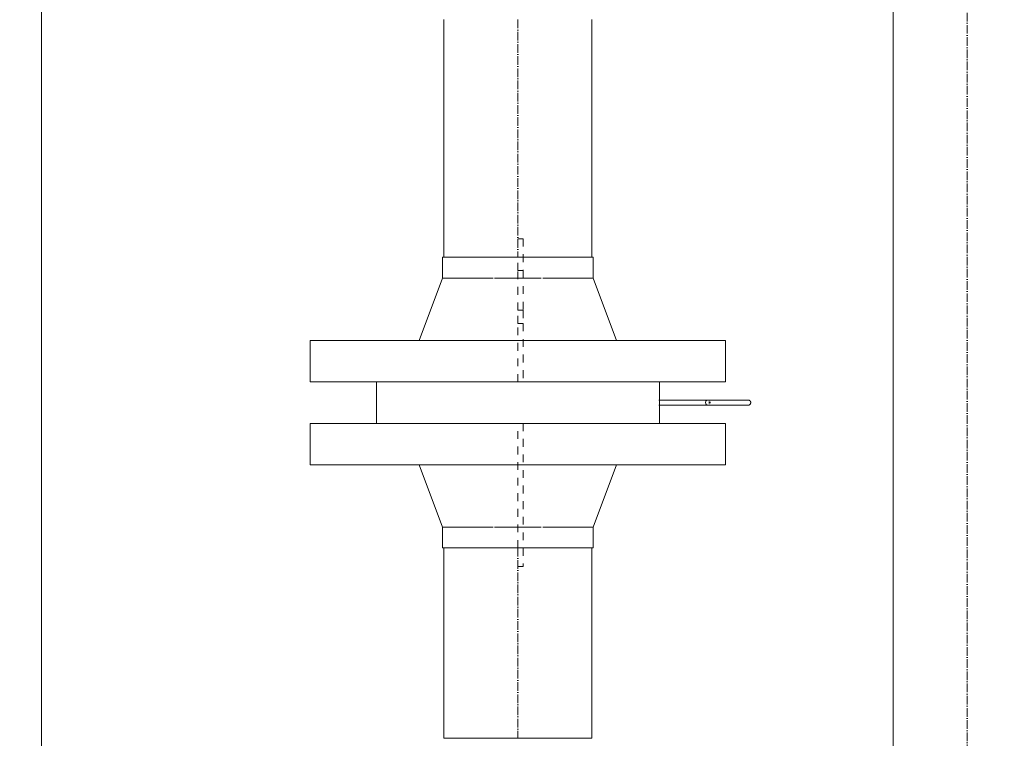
# Model space of a CAD drawing. Header units: millimetres. Extents: x 9824119 to 13672909, y -72394 to 462135.
# Tile 517 of 656: x 10361195 to 10362332, y -5203 to -4373. Entities that reach past the tile are written whole.
import ezdxf

# ---------------------------------------------------------------- set-up
doc = ezdxf.new("R2010")
doc.units = ezdxf.units.MM
doc.linetypes.add('ADSK_Осевая', pattern=[14, 10, -2, 0, -2])
doc.linetypes.add('ADSK_Скрыто', pattern=[6, 3, -3])
for name, color, linetype, lineweight in [('A-DETL-HDLN', 7, 'ADSK_Скрыто', 9), ('P-PIPE', 7, 'Continuous', 18), ('P-PIPE-CNTR', 7, 'ADSK_Осевая', 18)]:
    doc.layers.add(name, color=color, linetype=linetype, lineweight=lineweight)
doc.styles.add('ISOCPEUR', font='isocpeui.ttf')

# ---------------------------------------------------------------- blocks, each defined once
blk = doc.blocks.new('VM_Фланец_ГОСТ 332591 - VM_Фланец_ГОСТ 33259-2015 2-619669-Разрез 5')
at = {"layer": 'P-PIPE'}
for p, q in [((-28357.11, 1858.76), (-28357.11, 1850.76)), ((-28328.11, 1858.76), (-28357.11, 1858.76)), ((-28299.11, 1858.76), (-28328.11, 1858.76)), ((-28299.11, 1850.76), (-28299.11, 1858.76)), ((-28357.11, 1850.76), (-28366.11, 1826.76)), ((-28357.11, 1850.76), (-28351.75, 1850.76)), ((-28351.06, 1850.76), (-28351.57, 1850.76)), ((-28351.09, 1850.76), (-28337.69, 1850.76)), ((-28337.13, 1850.76), (-28328.11, 1850.76)), ((-28328.11, 1850.76), (-28319.09, 1850.76)), ((-28318.52, 1850.76), (-28305.13, 1850.76)), ((-28304.65, 1850.76), (-28305.16, 1850.76)), ((-28304.46, 1850.76), (-28299.11, 1850.76)), ((-28290.11, 1826.76), (-28299.11, 1850.76)), ((-28408.11, 1826.76), (-28408.11, 1810.76)), ((-28328.11, 1826.76), (-28408.11, 1826.76)), ((-28248.11, 1826.76), (-28328.11, 1826.76)), ((-28248.11, 1810.76), (-28248.11, 1826.76)), ((-28408.11, 1810.76), (-28328.11, 1810.76)), ((-28328.11, 1810.76), (-28248.11, 1810.76))]:
    blk.add_line(p, q, dxfattribs=at)
blk = doc.blocks.new('VM_Фланец_ГОСТ 332591 - VM_Фланец_ГОСТ 33259-2015 2-V565-Разрез 5')
at = {"layer": 'P-PIPE'}
for p, q in [((-28408.11, 1794.76), (-28408.11, 1778.76)), ((-28328.11, 1794.76), (-28408.11, 1794.76)), ((-28248.11, 1794.76), (-28328.11, 1794.76)), ((-28248.11, 1778.76), (-28248.11, 1794.76)), ((-28408.11, 1778.76), (-28328.11, 1778.76)), ((-28366.11, 1778.76), (-28357.11, 1754.76)), ((-28328.11, 1778.76), (-28248.11, 1778.76)), ((-28299.11, 1754.76), (-28290.11, 1778.76)), ((-28357.11, 1754.76), (-28357.11, 1746.76)), ((-28351.75, 1754.76), (-28357.11, 1754.76)), ((-28351.57, 1754.76), (-28351.06, 1754.76)), ((-28337.69, 1754.76), (-28351.09, 1754.76)), ((-28328.11, 1754.76), (-28337.13, 1754.76)), ((-28319.09, 1754.76), (-28328.11, 1754.76)), ((-28305.13, 1754.76), (-28318.52, 1754.76)), ((-28305.16, 1754.76), (-28304.65, 1754.76)), ((-28299.11, 1754.76), (-28304.46, 1754.76)), ((-28299.11, 1746.76), (-28299.11, 1754.76)), ((-28357.11, 1746.76), (-28328.11, 1746.76)), ((-28328.11, 1746.76), (-28299.11, 1746.76))]:
    blk.add_line(p, q, dxfattribs=at)
blk = doc.blocks.new('Tecofi_CB6441_Клапан обратный межфланцевый - Клапан обратный межфланцевый одностворчатый_CB 5440-V600-Разрез 5')
at = {"layer": 'A-DETL-HDLN', "color": 1, "true_color": 0xff0000}
for p, q in [((-28326.11, 1865.93), (-28328.11, 1865.93)), ((-28326.11, 1865.93), (-28326.11, 1853.64)), ((-28328.11, 1853.64), (-28328.11, 1858.71)), ((-28328.11, 1838.34), (-28328.11, 1853.64)), ((-28326.11, 1853.64), (-28328.11, 1853.64)), ((-28326.11, 1853.64), (-28326.11, 1838.34)), ((-28328.11, 1833.24), (-28328.11, 1838.34)), ((-28328.11, 1838.34), (-28326.11, 1838.34)), ((-28326.11, 1838.34), (-28326.11, 1833.24)), ((-28328.11, 1810.76), (-28328.11, 1833.24)), ((-28326.11, 1833.24), (-28328.11, 1833.24)), ((-28326.11, 1833.24), (-28326.11, 1810.76)), ((-28328.11, 1746.81), (-28328.11, 1794.76)), ((-28326.11, 1794.76), (-28326.11, 1739.64)), ((-28326.11, 1739.64), (-28328.11, 1739.64))]:
    blk.add_line(p, q, dxfattribs=at)
at = {"layer": 'A-DETL-HDLN', "color": 1, "true_color": 0xff0000, "flags": 128}
for points in [[(-28239.5, 1801.76), (-28239.54, 1801.76), (-28239.6, 1801.76), (-28239.67, 1801.76), (-28239.75, 1801.76)], [(-28239.74, 1801.76), (-28239.66, 1801.76), (-28239.59, 1801.76), (-28239.53, 1801.76), (-28239.49, 1801.76)], [(-28239.71, 1803.76), (-28239.64, 1803.76), (-28239.57, 1803.76), (-28239.52, 1803.76), (-28239.48, 1803.76)], [(-28239.5, 1803.76), (-28239.54, 1803.76), (-28239.6, 1803.76), (-28239.67, 1803.76)], [(-28238.62, 1802.2), (-28238.64, 1802.16), (-28238.66, 1802.13), (-28238.69, 1802.1), (-28238.72, 1802.07), (-28238.74, 1802.04), (-28238.77, 1802.02), (-28238.8, 1801.99), (-28238.83, 1801.97), (-28238.87, 1801.94), (-28238.9, 1801.92)], [(-28238.88, 1803.59), (-28238.84, 1803.56), (-28238.81, 1803.54), (-28238.78, 1803.51), (-28238.75, 1803.49), (-28238.72, 1803.46), (-28238.7, 1803.43), (-28238.67, 1803.4), (-28238.65, 1803.37), (-28238.62, 1803.34), (-28238.6, 1803.3)]]:
    blk.add_lwpolyline(points, dxfattribs=at)
at = {"layer": 'P-PIPE', "color": 1, "true_color": 0xff0000}
for p, q in [((-28382.61, 1810.76), (-28382.61, 1794.76)), ((-28273.61, 1794.76), (-28273.61, 1810.76)), ((-28255.44, 1803.76), (-28273.87, 1803.76)), ((-28273.87, 1801.76), (-28255.44, 1801.76))]:
    blk.add_line(p, q, dxfattribs=at)
at = {"layer": 'P-PIPE', "color": 1, "true_color": 0xff0000, "flags": 128}
for points in [[(-28255.44, 1803.76), (-28255.43, 1803.76), (-28255.42, 1803.76), (-28255.38, 1803.76), (-28255.34, 1803.76), (-28255.28, 1803.76), (-28255.21, 1803.76), (-28255.13, 1803.76), (-28255.03, 1803.76), (-28254.93, 1803.76), (-28254.81, 1803.76), (-28254.68, 1803.76), (-28254.54, 1803.76), (-28254.38, 1803.76), (-28254.22, 1803.76), (-28254.04, 1803.76), (-28253.86, 1803.76), (-28253.66, 1803.76), (-28253.46, 1803.76), (-28253.24, 1803.76), (-28253.01, 1803.76), (-28252.78, 1803.76), (-28252.54, 1803.76), (-28252.29, 1803.76), (-28252.03, 1803.76), (-28251.76, 1803.76), (-28251.49, 1803.76), (-28251.21, 1803.76), (-28250.93, 1803.76), (-28250.64, 1803.76), (-28250.34, 1803.76), (-28250.04, 1803.76), (-28249.73, 1803.76), (-28249.43, 1803.76), (-28249.11, 1803.76), (-28248.8, 1803.76), (-28248.48, 1803.76), (-28248.17, 1803.76), (-28247.85, 1803.76), (-28247.53, 1803.76), (-28247.21, 1803.76), (-28246.89, 1803.76), (-28246.57, 1803.76), (-28246.25, 1803.76), (-28245.94, 1803.76), (-28245.62, 1803.76), (-28245.31, 1803.76), (-28245.01, 1803.76), (-28244.7, 1803.76), (-28244.4, 1803.76), (-28244.11, 1803.76), (-28243.82, 1803.76), (-28243.54, 1803.76), (-28243.26, 1803.76), (-28242.99, 1803.76), (-28242.73, 1803.76), (-28242.48, 1803.76), (-28242.23, 1803.76), (-28241.99, 1803.76), (-28241.76, 1803.76), (-28241.54, 1803.76), (-28241.33, 1803.76), (-28241.13, 1803.76), (-28240.94, 1803.76), (-28240.76, 1803.76), (-28240.59, 1803.76), (-28240.43, 1803.76), (-28240.28, 1803.76), (-28240.14, 1803.76), (-28240.02, 1803.76), (-28239.9, 1803.76), (-28239.8, 1803.76), (-28239.71, 1803.76), (-28239.64, 1803.76), (-28239.57, 1803.76), (-28239.52, 1803.76), (-28239.48, 1803.76), (-28239.46, 1803.76), (-28239.44, 1803.76), (-28239.44, 1803.76)], [(-28239.44, 1801.76), (-28239.45, 1801.76), (-28239.47, 1801.76), (-28239.5, 1801.76), (-28239.54, 1801.76), (-28239.6, 1801.76), (-28239.67, 1801.76), (-28239.75, 1801.76), (-28239.85, 1801.76), (-28239.95, 1801.76), (-28240.07, 1801.76), (-28240.2, 1801.76), (-28240.34, 1801.76), (-28240.5, 1801.76), (-28240.66, 1801.76), (-28240.84, 1801.76), (-28241.02, 1801.76), (-28241.22, 1801.76), (-28241.43, 1801.76), (-28241.64, 1801.76), (-28241.87, 1801.76), (-28242.1, 1801.76), (-28242.34, 1801.76), (-28242.59, 1801.76), (-28242.85, 1801.76), (-28243.12, 1801.76), (-28243.39, 1801.76), (-28243.67, 1801.76), (-28243.96, 1801.76), (-28244.25, 1801.76), (-28244.54, 1801.76), (-28244.84, 1801.76), (-28245.15, 1801.76), (-28245.46, 1801.76), (-28245.77, 1801.76), (-28246.08, 1801.76), (-28246.4, 1801.76), (-28246.72, 1801.76), (-28247.03, 1801.76), (-28247.35, 1801.76), (-28247.67, 1801.76), (-28247.99, 1801.76), (-28248.31, 1801.76), (-28248.63, 1801.76), (-28248.95, 1801.76), (-28249.26, 1801.76), (-28249.57, 1801.76), (-28249.88, 1801.76), (-28250.18, 1801.76), (-28250.48, 1801.76), (-28250.77, 1801.76), (-28251.06, 1801.76), (-28251.34, 1801.76), (-28251.62, 1801.76), (-28251.89, 1801.76), (-28252.15, 1801.76), (-28252.4, 1801.76), (-28252.65, 1801.76), (-28252.89, 1801.76), (-28253.12, 1801.76), (-28253.34, 1801.76), (-28253.55, 1801.76), (-28253.75, 1801.76), (-28253.94, 1801.76), (-28254.13, 1801.76), (-28254.3, 1801.76), (-28254.46, 1801.76), (-28254.6, 1801.76), (-28254.74, 1801.76), (-28254.87, 1801.76), (-28254.98, 1801.76), (-28255.08, 1801.76), (-28255.17, 1801.76), (-28255.25, 1801.76), (-28255.31, 1801.76), (-28255.36, 1801.76), (-28255.4, 1801.76), (-28255.43, 1801.76), (-28255.44, 1801.76), (-28255.44, 1801.76)], [(-28239.44, 1803.76), (-28239.45, 1803.76), (-28239.47, 1803.76), (-28239.5, 1803.76), (-28239.54, 1803.76), (-28239.6, 1803.76), (-28239.67, 1803.76), (-28239.75, 1803.76), (-28239.85, 1803.76), (-28239.95, 1803.76), (-28240.07, 1803.76), (-28240.2, 1803.76), (-28240.34, 1803.76), (-28240.5, 1803.76), (-28240.66, 1803.76), (-28240.84, 1803.76), (-28241.02, 1803.76), (-28241.22, 1803.76), (-28241.43, 1803.76), (-28241.64, 1803.76), (-28241.87, 1803.76), (-28242.1, 1803.76), (-28242.34, 1803.76), (-28242.59, 1803.76), (-28242.85, 1803.76), (-28243.12, 1803.76), (-28243.39, 1803.76), (-28243.67, 1803.76), (-28243.96, 1803.76), (-28244.25, 1803.76), (-28244.54, 1803.76), (-28244.84, 1803.76), (-28245.15, 1803.76), (-28245.46, 1803.76), (-28245.77, 1803.76), (-28246.08, 1803.76), (-28246.4, 1803.76), (-28246.72, 1803.76), (-28247.03, 1803.76), (-28247.35, 1803.76), (-28247.67, 1803.76), (-28247.99, 1803.76), (-28248.31, 1803.76), (-28248.63, 1803.76), (-28248.95, 1803.76), (-28249.26, 1803.76), (-28249.57, 1803.76), (-28249.88, 1803.76), (-28250.18, 1803.76), (-28250.48, 1803.76), (-28250.77, 1803.76), (-28251.06, 1803.76), (-28251.34, 1803.76), (-28251.62, 1803.76), (-28251.89, 1803.76), (-28252.15, 1803.76), (-28252.4, 1803.76), (-28252.65, 1803.76), (-28252.89, 1803.76), (-28253.12, 1803.76), (-28253.34, 1803.76), (-28253.55, 1803.76), (-28253.75, 1803.76), (-28253.94, 1803.76), (-28254.13, 1803.76), (-28254.3, 1803.76), (-28254.46, 1803.76), (-28254.6, 1803.76), (-28254.74, 1803.76), (-28254.87, 1803.76), (-28254.96, 1803.76)], [(-28254.96, 1801.76), (-28254.84, 1801.76), (-28254.72, 1801.76), (-28254.58, 1801.76), (-28254.43, 1801.76), (-28254.26, 1801.76), (-28254.09, 1801.76), (-28253.91, 1801.76), (-28253.72, 1801.76), (-28253.51, 1801.76), (-28253.3, 1801.76), (-28253.08, 1801.76), (-28252.85, 1801.76), (-28252.61, 1801.76), (-28252.36, 1801.76), (-28252.1, 1801.76), (-28251.84, 1801.76), (-28251.57, 1801.76), (-28251.29, 1801.76), (-28251, 1801.76), (-28250.72, 1801.76), (-28250.42, 1801.76), (-28250.12, 1801.76), (-28249.82, 1801.76), (-28249.51, 1801.76), (-28249.2, 1801.76), (-28248.89, 1801.76), (-28248.57, 1801.76), (-28248.25, 1801.76), (-28247.93, 1801.76), (-28247.61, 1801.76), (-28247.29, 1801.76), (-28246.97, 1801.76), (-28246.66, 1801.76), (-28246.34, 1801.76), (-28246.02, 1801.76), (-28245.71, 1801.76), (-28245.4, 1801.76), (-28245.09, 1801.76), (-28244.79, 1801.76), (-28244.49, 1801.76), (-28244.19, 1801.76), (-28243.9, 1801.76), (-28243.62, 1801.76), (-28243.34, 1801.76), (-28243.07, 1801.76), (-28242.8, 1801.76), (-28242.55, 1801.76), (-28242.3, 1801.76), (-28242.06, 1801.76), (-28241.82, 1801.76), (-28241.6, 1801.76), (-28241.39, 1801.76), (-28241.18, 1801.76), (-28240.99, 1801.76), (-28240.8, 1801.76), (-28240.63, 1801.76), (-28240.47, 1801.76), (-28240.32, 1801.76), (-28240.18, 1801.76), (-28240.05, 1801.76), (-28239.93, 1801.76), (-28239.83, 1801.76), (-28239.74, 1801.76), (-28239.66, 1801.76), (-28239.59, 1801.76), (-28239.53, 1801.76), (-28239.49, 1801.76), (-28239.46, 1801.76), (-28239.44, 1801.76), (-28239.44, 1801.76)], [(-28239.44, 1803.76), (-28239.4, 1803.76), (-28239.36, 1803.76), (-28239.32, 1803.75), (-28239.28, 1803.75), (-28239.24, 1803.74), (-28239.2, 1803.73), (-28239.16, 1803.72), (-28239.13, 1803.71), (-28239.09, 1803.7), (-28239.05, 1803.68), (-28239.01, 1803.67), (-28238.98, 1803.65), (-28238.94, 1803.63), (-28238.91, 1803.61), (-28238.88, 1803.59), (-28238.84, 1803.56), (-28238.81, 1803.54), (-28238.78, 1803.51), (-28238.75, 1803.49), (-28238.72, 1803.46), (-28238.7, 1803.43), (-28238.67, 1803.4), (-28238.65, 1803.37), (-28238.62, 1803.34), (-28238.6, 1803.3), (-28238.58, 1803.27), (-28238.56, 1803.23), (-28238.54, 1803.2), (-28238.52, 1803.16), (-28238.51, 1803.12), (-28238.49, 1803.09), (-28238.48, 1803.05), (-28238.47, 1803.01), (-28238.46, 1802.97), (-28238.46, 1802.93), (-28238.45, 1802.89), (-28238.44, 1802.85), (-28238.44, 1802.81), (-28238.44, 1802.77), (-28238.44, 1802.76)], [(-28238.44, 1802.76), (-28238.44, 1802.72), (-28238.44, 1802.68), (-28238.45, 1802.64), (-28238.45, 1802.6), (-28238.46, 1802.56), (-28238.47, 1802.52), (-28238.48, 1802.49), (-28238.49, 1802.45), (-28238.5, 1802.41), (-28238.52, 1802.37), (-28238.54, 1802.34), (-28238.55, 1802.3), (-28238.57, 1802.26), (-28238.59, 1802.23), (-28238.62, 1802.2), (-28238.64, 1802.16), (-28238.66, 1802.13), (-28238.69, 1802.1), (-28238.72, 1802.07), (-28238.74, 1802.04), (-28238.77, 1802.02), (-28238.8, 1801.99), (-28238.83, 1801.97), (-28238.87, 1801.94), (-28238.9, 1801.92), (-28238.93, 1801.9), (-28238.97, 1801.88), (-28239.01, 1801.86), (-28239.04, 1801.84), (-28239.08, 1801.83), (-28239.12, 1801.82), (-28239.15, 1801.8), (-28239.19, 1801.79), (-28239.23, 1801.78), (-28239.27, 1801.78), (-28239.31, 1801.77), (-28239.35, 1801.77), (-28239.39, 1801.76), (-28239.43, 1801.76), (-28239.44, 1801.76)]]:
    blk.add_lwpolyline(points, dxfattribs=at)
at = {"layer": 'P-PIPE', "color": 1, "true_color": 0xff0000}
for start_param, end_param in [(5.759587, 7.853982), (1.570796, 3.665191), (4.712389, 4.974188), (4.45059, 4.712389)]:
    blk.add_ellipse((-28254.96, 1802.76), major_axis=(0, 1), ratio=0.939693, start_param=start_param, end_param=end_param, dxfattribs=at)
for points in [[(-28254.97, 1803.65), (-28255.02, 1803.67), (-28255.11, 1803.71), (-28255.27, 1803.75), (-28255.42, 1803.76), (-28255.52, 1803.76), (-28255.57, 1803.75)], [(-28255.57, 1801.77), (-28255.52, 1801.76), (-28255.42, 1801.76), (-28255.27, 1801.77), (-28255.11, 1801.81), (-28255.02, 1801.85), (-28254.97, 1801.87)], [(-28254.37, 1802.76), (-28254.37, 1802.83), (-28254.4, 1802.98), (-28254.44, 1803.1), (-28254.47, 1803.16)], [(-28254.47, 1802.36), (-28254.44, 1802.42), (-28254.4, 1802.55), (-28254.37, 1802.69), (-28254.37, 1802.76)]]:
    blk.add_open_spline(points, degree=3, dxfattribs=at)

msp = doc.modelspace()

# ---------------------------------------------------------------- linework, layer by layer
at = {"layer": 'P-PIPE', "color": 5, "true_color": 0x0000ff}
for p, q in [((10361219.9, -7744.5), (10361219.9, -3162.3)), ((10362203.9, -3162.3), (10362203.9, -7744.5))]:
    msp.add_line(p, q, dxfattribs=at)
at = {"layer": 'P-PIPE', "color": 1, "true_color": 0xff0000}
for p, q in [((10361684.7, -4372.5), (10361684.7, -4647.3)), ((10361855.7, -4647.3), (10361855.7, -4372.5)), ((10361684.7, -4983.3), (10361684.7, -5203.3)), ((10361855.7, -5203.3), (10361855.7, -4983.3)), ((10361684.7, -5203.3), (10361855.7, -5203.3))]:
    msp.add_line(p, q, dxfattribs=at)
at = {"layer": 'P-PIPE-CNTR', "color": 5, "true_color": 0x0000ff}
msp.add_line((10362289.4, -7744.5), (10362289.4, -3162.3), dxfattribs=at)
at = {"layer": 'P-PIPE-CNTR', "color": 1, "true_color": 0xff0000}
for p, q in [((10361770.2, -4372.5), (10361770.2, -4647.3)), ((10361770.2, -4983.3), (10361770.2, -5203.3))]:
    msp.add_line(p, q, dxfattribs=at)

# ---------------------------------------------------------------- block references
at = {"layer": 'A-DETL-HDLN', "color": 1, "true_color": 0xff0000, "xscale": 3, "yscale": 3, "zscale": 3}
msp.add_blockref('Tecofi_CB6441_Клапан обратный межфланцевый - Клапан обратный межфланцевый одностворчатый_CB 5440-V600-Разрез 5', (10446754.5, -10223.5), dxfattribs=at)
at = {"layer": 'P-PIPE', "xscale": 3, "yscale": 3, "zscale": 3}
for name in ['VM_Фланец_ГОСТ 332591 - VM_Фланец_ГОСТ 33259-2015 2-619669-Разрез 5', 'VM_Фланец_ГОСТ 332591 - VM_Фланец_ГОСТ 33259-2015 2-V565-Разрез 5']:
    msp.add_blockref(name, (10446754.5, -10223.5), dxfattribs=at)

# ---------------------------------------------------------------- texts
at = {"char_height": 300, "attachment_point": 1, "style": 'ISOCPEUR'}
for s, insert, width in [('\\pi13638.10589;{\\fISOCPEUR|b0|i0|c204|p34;\\H1.66667x;\\L\\C7;\\P\\pi10874.35036;\\H1.1x;Общие указания\\l\\P\\pi13638.10589;\\P\\pi-900,l1200,t1200;\\H0.72727x;1.^IПроект выполнен на основании задания заказчика и задания на проектирование архитектурно-строительных чертежей.\\P2.^IПроект соответствует действующим нормам :\\P\\pl900,t900;\\fSymbol|b0|i0|c2|p18;·^I\\fISOCPEUR|b0|i0|c204|p34;КМК 2. 04.05-97* "Отопление, вентиляция и кондиционирование воздуха".\\P\\fSymbol|b0|i0|c2|p18;·^I\\fISOCPEUR|b0|i0|c204|p34;ШНК 2.08.02-09* "Общественные здания и сооружение" \\P\\fSymbol|b0|i0|c2|p18;·^I\\fISOCPEUR|b0|i0|c204|p34;КМК 2.01.01-94 "Климатические и физико-геологические данные для проектирования".\\P\\fSymbol|b0|i0|c2|p18;·^I\\fISOCPEUR|b0|i0|c204|p34;КМК 2.01.04-97* "Строительная теплотехника".\\P\\fSymbol|b0|i0|c2|p18;·^I\\fISOCPEUR|b0|i0|c204|p34;ГОСТ 21.602-2003 "Правила выполнения рабочей документации отопления, вентиляции и кондиционирования".\\P\\fSymbol|b0|i0|c2|p18;·^I\\fISOCPEUR|b0|i0|c204|p34;ШНК \\fISOCPEUR|b0|i0|c186|p34;2.01.02-04\\fISOCPEUR|b0|i0|c204|p34; - \\fISOCPEUR|b0|i0|c186|p34;"\\fISOCPEUR|b0|i0|c204|p34;Пожарная безопасность зданий и сооружений\\fISOCPEUR|b0|i0|c186|p34;"\\fISOCPEUR|b0|i0|c204|p34;;\\P\\pl1200,t1200;3.^I  Расчетные параметры наружного воздуха для проектирования отопления, вентиляции и кондиционирования воздуха приняты по КМК 2.01.01-94.\\P\\pi-300,l300,tz;      Для проектирования отопления, вентиляции и кондиционирования воздуха: \\P\\pl1500,t1500;-^IХолодный  период  года Тн\\fISOCPEUR|b0|i0|c186|p34;=-14.0°C\\fISOCPEUR|b0|i0|c204|p34;; I=-12,4 кДж/кг (Парам. Б);\\P-^IТеплый  период  года Тн=33°C; I=55,7 кДж/кг  (Парам. А);\\P-^IТеплый  период  года Тн=37,5°C; I=65,2 кДж/кг (Парам. Б);\\P-^IСкорость ветра  - V=1,6 м/сек - холодный период;\\P-^IСкорость ветра  - V=1,9 м/сек - теплый  период;\\P-^IПродолжительность отопительного периода  Zот.пер.=129суток;\\P-^IСредняя температура отопительного периода  tот.пер.=2,7°C;\\P-^IБарометрическое давление в районе строительства Рбар=950 Гпа.\\P\\pi600,l0,tz;\\P\\pi11458.1097;\\LТЕПЛОСНАБЖЕНИЕ\\P\\pi13638.10589;\\l\\P\\pi0;\\C0;В качестве источника тепла выбран установленный во дворе здания тепловой насос, рассчитанный на работу в температурном режиме 40–30 °C.^J^JСистема отопления спроектирована как двухтрубная, в ней используются напольный фанкойл.\\P^JОсновным источником тепла является тепловой насос. \\P^JОсновное охлаждение осуществляется с помощью\\Pтепловых насосов. Для отвода конденсата, образующегося в фанкойлах, предусмотрены дренажные трубы. Основные водосточные и обратные трубы выполнены из полипропилена. \\P\\pi600;^JОсновные подающие и обратные трубы выполнены из полипропилена. Слив воды из системы осуществляется через регулировочный узел. Для снижения теплопотерь через трубы выполнены работы по теплоизоляции.\\C7; \\P\\pi12278.10827;\\LОТОПЛЕНИЕ\\l\\P\\pi0;  Для достижения  комфортных условий в зимнее время и компенсации теплопотерь в помещениях установлены \\C0;фанкойл\\C7;ы обеспечивающие в помещениях нормируемую температуру воздуха:\\P\\pi-300,l1500,t1500;-^IКабинет врача +20°C.\\P-^IЗал       +22°C.\\P-^IФизиотерапия     +21°C.\\P\\pi0,l0,tz;   На каждом приборе предусматривается устанавка термостатического клапана и запорного крана. Рекомендуется применить трубопроводы стабильные полипропиленовые. Система теплоснабжения \\C0;фанкойл\\C7;ов двухтрубная с принудительной циркуляцией, горизонтальная. Удаление воздуха осуществляется из воздухоспускных кранов установленных в \\C0;фанкойл\\C7;ах. Все монтажные и наладочные работы проводить в соответствии с нормативными документами и инструкциям фирм-изготовителя.}', (9986122.2, 27067.1), 27276.212), ('{\\fISOCPEUR|b0|i0|c204|p34;\\C7;^I\\A1;\\L\\P\\pi10515.36534;\\H1.33333x;ВЕНТИЛЯЦИЯ\\P\\pi0;\\l^IВ здании предусмотрена приточно-вытяжная вентиляция с естественным и \\Pмеханическим побуждением, для функционально различных и конструктивно раздельных групп \\Pпомещений.   ^I  \\P^IТакже предусматривается естественная вентиляция с удалением и поступлением воздуха через окна и двери.\\P^IУдаление воздуха из помещений производится с помощью вытяжных решеток.\\P^IМатериал воздуховодов - тонколистовая оцинкованная сталь по ГОСТ 14918-80.\\P^IВоздуховоды систем вытяжной вентиляции выполняются класса "Н" (нормально плотный).\\P^IМонтаж систем вентиляции выполнить в соответствии с \\A0;КМК 3.05.01.-9\\A1;7\\P\\A0;\\L\\P\\pi12075.36144;\\P\\pi7995.37164;ПРИМЕЧАНИЯ (ТЕПЛОСНАБЖЕНИЕ)\\P\\pi-900,l900,t900;\\l1.^IЧертеж читать совместно со спецификацией и с другими разделами проекта.\\P2.^IМонтаж оборудования и трубопроводов производить в соответствии с местными \\P\\pi0;действующими нормами и правилами, и требованиями завода-изготовителя оборудования.\\P\\pi-900;3.^IТрубопроводы системы теплоснабжения радиаторов приняты полипропиленовыми.\\P4.^IНа планах и схемах указаны наружный диаметр и толщина стенки полипропиленовых \\P\\pi0;трубопроводов.\\P\\pi-900;5.^IПриборы и трубопроводы нанесены условно.\\P6.^IУклон трубопроводов выполнить согласно схемам в сторону ближайшего вертикального \\P\\pi0;стояка.\\P\\pi-900;7.^IВсе отметки указаны от уровня пола этажа. \\P8.^IКрепить трубу в штробе каждые 2 метра.\\P9.^IТрубопроводы отопления, прокладываемые в полу покрыть трубчатой тепловой изоляцией \\P\\pi0;из вспученного полителена "Isocom" толщиной 9 мм.\\P\\pi-900;10.^IДиаметры запорно-регулирующей арматуры и фильтров соответствуют диаметру \\P\\pi0;трубопроводов, если не указано иное.\\P\\pi3390,l600,tz;\\P\\pi5455.37799,l0;\\LПРИМЕЧАНИЯ (ВЕНТИЛЯЦИЯ И КОНДИЦИОНИРОВАНИЕ)\\l\\P\\pi-900,l900,t900;1.^IВентиляционные системы показаны условно.\\P2.^IЧертеж читать совместно со спецификацией и остальными разделами проекта \\P3.^IВсе неплотности при пересечении инженерными коммуникациями огнестойких стен, \\P\\pi0;перекрытий и перегородок заделать материалами, соответствующими по степени \\Pогнестойкости пересекаемым ограждениям.\\P\\pi-900;4.^IВ сан-узлах двери не оборудованные переточными решетками, предусмотреть с \\P\\pi0;подрезкой дверного полотна, высота щели не менее 20 мм. Если конструкция дверей не \\Pпозволяет предусмотреть щели в нижней части, то необходимо выполнить установку \\Pжалюзийной решетки в нижней половине двери.\\P\\pi-900;5.^IРазместить все приборы для измерения температуры, давления и скорости потока в \\P\\pi0;доступных местах с прямыми секциями труб или воздуховодов наверху или внизу, \\Pсогласно рекомендациям завода изготовителя для точности показаний.\\P\\pi-900;6.^IУстановить расположение диффузоров, отдушин и вентиляционных решеток согласно \\P\\pi0;архитектурным планам потолка, освещения и другим деталям/узлам потолка и \\Pвыполнить незначительные изменения для обеспечения соответствия.\\P\\pi-900;7.^IМонтаж оборудования выполнить в соответствии с местными нормами и правилами, а \\P\\pi0;так же требованиями завода-изготовителя оборудования \\P\\pi-900;8.^IВсе отметки оборудований даны от пола этажа.\\P}', (10015733.6, 26003.4), 24350.724)]:
    msp.add_mtext(s, dxfattribs=dict(at, insert=insert, width=width))

doc.saveas('drawing.dxf')
